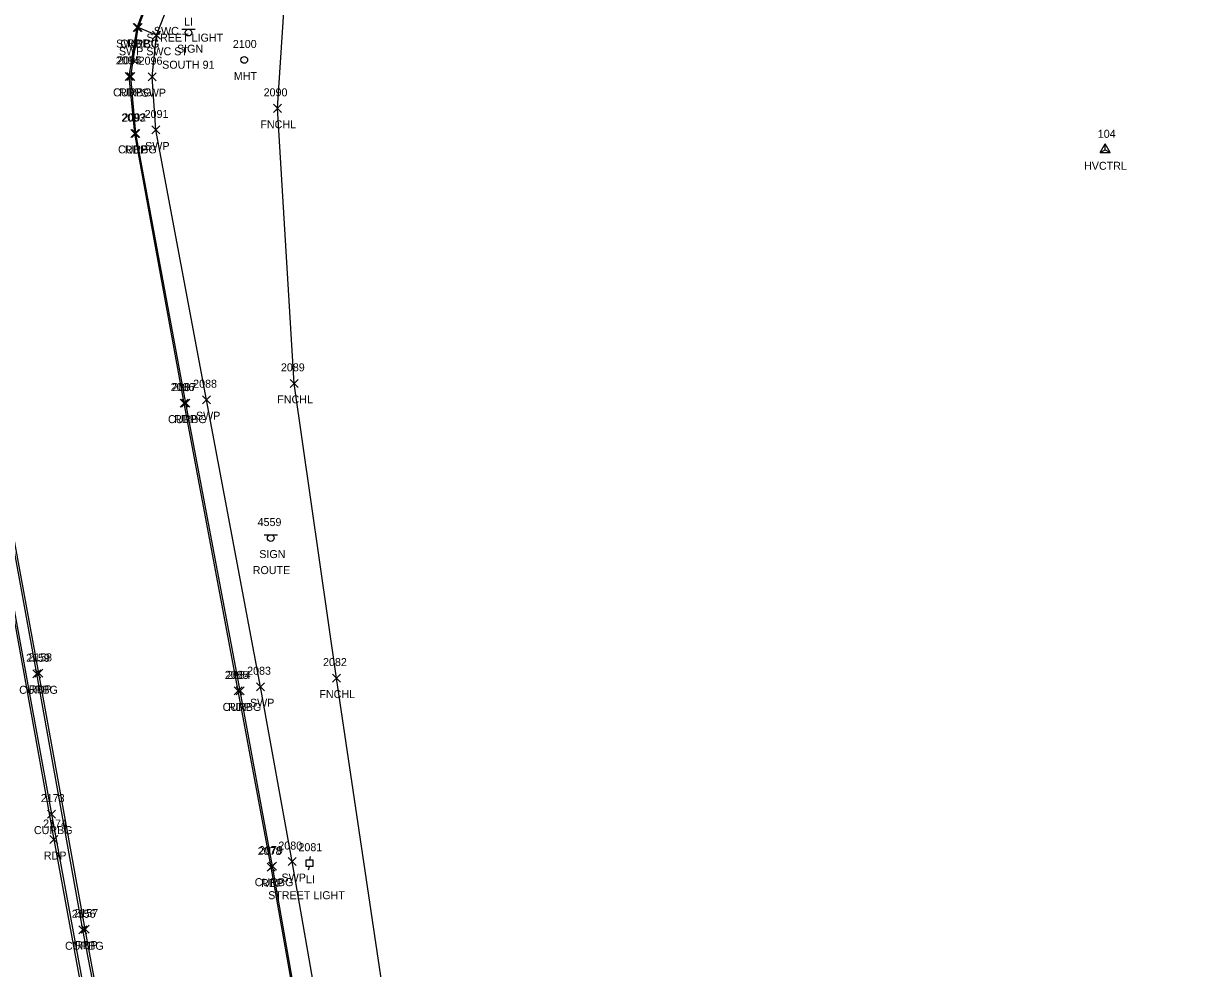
# Model space of a CAD drawing. Extents: x 1690689 to 1696275, y 438760 to 444007.
# Drawn here: x 1691436.8 to 1691729.4, y 440085.2 to 440321.4 of the extents above; entities that cross this region are included whole.
import ezdxf

# ---------------------------------------------------------------- set-up
doc = ezdxf.new("R2010")
doc.units = 0
for name, color, linetype in [('C_A', 7, 'Continuous'), ('C_I', 7, 'Continuous'), ('CPSM', 7, 'Continuous'), ('L_A', 7, 'Continuous'), ('L_I', 7, 'Continuous'), ('L_TIC', 7, 'Continuous'), ('LFNC', 7, 'Continuous'), ('P_A', 7, 'Continuous'), ('P_I', 7, 'Continuous'), ('P_TIC', 7, 'Continuous'), ('PET', 7, 'Continuous'), ('R_A', 7, 'Continuous'), ('R_I', 7, 'Continuous'), ('R_TIC', 7, 'Continuous'), ('RC', 7, 'Continuous'), ('RSW', 7, 'Continuous'), ('S_A', 7, 'Continuous'), ('S_C', 7, 'Continuous'), ('S_I', 7, 'Continuous'), ('SSGN', 7, 'Continuous'), ('U_A', 7, 'Continuous'), ('U_C', 7, 'Continuous'), ('U_I', 7, 'Continuous'), ('ULP', 7, 'Continuous'), ('UTMH', 7, 'Continuous')]:
    doc.layers.add(name, color=color, linetype=linetype)

msp = doc.modelspace()

# ---------------------------------------------------------------- linework, layer by layer
at = {"layer": 'CPSM'}
for p, q in [((1691705.89, 440289.1), (1691707.14, 440291.27)), ((1691705.89, 440289.1), (1691707.14, 440289.82)), ((1691708.39, 440289.1), (1691707.14, 440291.27)), ((1691707.14, 440289.82), (1691707.14, 440291.27)), ((1691707.14, 440289.82), (1691707.14, 440289.82)), ((1691707.14, 440289.82), (1691708.39, 440289.1)), ((1691705.89, 440289.1), (1691708.39, 440289.1))]:
    msp.add_line(p, q, dxfattribs=at)
at = {"layer": 'L_TIC'}
for points in [[(1691499.26, 440299.18), (1691501.26, 440301.18)], [(1691501.26, 440299.18), (1691499.26, 440301.18)], [(1691503.49, 440230.44), (1691505.49, 440232.44)], [(1691505.49, 440230.44), (1691503.49, 440232.44)], [(1691514.01, 440156.78), (1691516.01, 440158.78)], [(1691516.01, 440156.78), (1691514.01, 440158.78)]]:
    msp.add_lwpolyline(points, dxfattribs=at)
at = {"layer": 'LFNC'}
msp.add_lwpolyline([(1691807.26, 439412.53), (1691787.48, 439430.41), (1691771.88, 439447.07), (1691690.47, 439555.17), (1691645.43, 439634.56), (1691611.1, 439707.77), (1691582.01, 439789.5), (1691566.71, 439848.94), (1691556.2, 439899.11), (1691546, 439958.42), (1691528.18, 440069.26), (1691515.01, 440157.78), (1691504.49, 440231.44), (1691500.26, 440300.18), (1691503.51, 440349.74)], dxfattribs=at)
at = {"layer": 'P_TIC'}
for points in [[(1691464.2, 440319.4), (1691466.2, 440321.4)], [(1691466.2, 440319.4), (1691464.2, 440321.4)], [(1691462.24, 440307.16), (1691464.24, 440309.16)], [(1691464.24, 440307.16), (1691462.24, 440309.16)], [(1691463.62, 440292.86), (1691465.62, 440294.86)], [(1691465.62, 440292.86), (1691463.62, 440294.86)], [(1691476, 440225.52), (1691478, 440227.52)], [(1691478, 440225.52), (1691476, 440227.52)], [(1691439.7, 440157.97), (1691441.7, 440159.97)], [(1691441.7, 440157.97), (1691439.7, 440159.97)], [(1691489.49, 440153.58), (1691491.49, 440155.58)], [(1691491.49, 440153.58), (1691489.49, 440155.58)], [(1691443.44, 440116.42), (1691445.44, 440118.42)], [(1691445.44, 440116.42), (1691443.44, 440118.42)], [(1691497.69, 440109.55), (1691499.69, 440111.55)], [(1691499.69, 440109.55), (1691497.69, 440111.55)], [(1691451.22, 440094.05), (1691453.22, 440096.05)], [(1691453.22, 440094.05), (1691451.22, 440096.05)]]:
    msp.add_lwpolyline(points, dxfattribs=at)
at = {"layer": 'PET'}
for points in [[(1691740.86, 439438.42), (1691718.35, 439466.84), (1691694.57, 439500.54), (1691675.33, 439530.25), (1691660.2, 439555.16), (1691635.67, 439598.99), (1691612.01, 439645.5), (1691603.32, 439664.85), (1691590.17, 439694.4), (1691572.17, 439740.64), (1691559.21, 439778.61), (1691539.62, 439845.89), (1691529.44, 439889.89), (1691519.24, 439952.46), (1691514.72, 439998.23), (1691509.81, 440041.51), (1691505.13, 440074.25), (1691498.69, 440110.55), (1691490.49, 440154.58), (1691477, 440226.52), (1691464.62, 440293.86), (1691463.24, 440308.16), (1691465.2, 440320.4), (1691467.78, 440327.44)], [(1691524.14, 439803.51), (1691505.35, 439875.13), (1691482.55, 439963.08), (1691466.38, 440025.17), (1691459.8, 440054.17), (1691452.22, 440095.05), (1691440.7, 440158.97), (1691412.63, 440311.4), (1691411.88, 440312.78), (1691410.59, 440313.02), (1691409.41, 440312.1), (1691409.25, 440309.98), (1691430.47, 440194.09), (1691444.44, 440117.42), (1691456.19, 440053.68), (1691471.28, 439973.47), (1691483.13, 439908.18), (1691494.09, 439857.01), (1691500.53, 439831.34)]]:
    msp.add_lwpolyline(points, dxfattribs=at)
at = {"layer": 'R_TIC'}
for points in [[(1691464.44, 440319.36), (1691466.44, 440321.36)], [(1691466.44, 440319.36), (1691464.44, 440321.36)], [(1691464.44, 440319.36), (1691466.44, 440321.36)], [(1691466.44, 440319.36), (1691464.44, 440321.36)], [(1691469.09, 440317.44), (1691471.09, 440319.44)], [(1691471.09, 440317.44), (1691469.09, 440319.44)], [(1691469.09, 440317.44), (1691471.09, 440319.44)], [(1691471.09, 440317.44), (1691469.09, 440319.44)], [(1691462.63, 440307.17), (1691464.63, 440309.17)], [(1691464.63, 440307.17), (1691462.63, 440309.17)], [(1691467.99, 440307.08), (1691469.99, 440309.08)], [(1691469.99, 440307.08), (1691467.99, 440309.08)], [(1691468.87, 440293.77), (1691470.87, 440295.77)], [(1691470.87, 440293.77), (1691468.87, 440295.77)], [(1691463.87, 440292.92), (1691465.87, 440294.92)], [(1691465.87, 440292.92), (1691463.87, 440294.92)], [(1691481.56, 440226.35), (1691483.56, 440228.35)], [(1691483.56, 440226.35), (1691481.56, 440228.35)], [(1691476.35, 440225.5), (1691478.35, 440227.5)], [(1691478.35, 440225.5), (1691476.35, 440227.5)], [(1691439.17, 440157.85), (1691441.17, 440159.85)], [(1691441.17, 440157.85), (1691439.17, 440159.85)], [(1691489.99, 440153.57), (1691491.99, 440155.57)], [(1691491.99, 440153.57), (1691489.99, 440155.57)], [(1691495.05, 440154.61), (1691497.05, 440156.61)], [(1691497.05, 440154.61), (1691495.05, 440156.61)], [(1691442.85, 440122.78), (1691444.85, 440124.78)], [(1691444.85, 440122.78), (1691442.85, 440124.78)], [(1691498.01, 440109.77), (1691500.01, 440111.77)], [(1691500.01, 440109.77), (1691498.01, 440111.77)], [(1691502.94, 440110.92), (1691504.94, 440112.92)], [(1691504.94, 440110.92), (1691502.94, 440112.92)], [(1691450.63, 440093.87), (1691452.63, 440095.87)], [(1691452.63, 440093.87), (1691450.63, 440095.87)]]:
    msp.add_lwpolyline(points, dxfattribs=at)
at = {"layer": 'RC'}
for points in [[(1691743.99, 439435.22), (1691718.62, 439466.95), (1691694.8, 439500.79), (1691675.53, 439530.26), (1691660.54, 439555.5), (1691635.86, 439598.93), (1691612.19, 439645.64), (1691603.6, 439665.06), (1691590.6, 439694.56), (1691572.56, 439740.45), (1691559.42, 439778.8), (1691539.86, 439846.17), (1691529.78, 439890.1), (1691519.48, 439952.64), (1691515.02, 439998.4), (1691510.19, 440041.43), (1691505.45, 440074.27), (1691499.01, 440110.77), (1691490.99, 440154.57), (1691477.35, 440226.5), (1691464.87, 440293.92), (1691463.63, 440308.17), (1691465.44, 440320.36), (1691468.18, 440327.32)], [(1691458.4, 440056.24), (1691458.4, 440059.93), (1691451.63, 440094.87), (1691440.17, 440158.85), (1691412.32, 440311.04), (1691411.52, 440312.24), (1691410.74, 440312.52), (1691409.71, 440311.62), (1691430.98, 440193.93), (1691443.85, 440123.78), (1691455.79, 440058.61), (1691457.31, 440055.96)]]:
    msp.add_lwpolyline(points, dxfattribs=at)
at = {"layer": 'RSW'}
for points in [[(1691470.09, 440318.44), (1691472.04, 440323.53), (1691474.17, 440328.01), (1691479.59, 440335.68), (1691486.52, 440342.06), (1691483.43, 440346.09)], [(1691747.52, 439438.86), (1691722.59, 439470.19), (1691699.11, 439503.91), (1691679.91, 439533.13), (1691665.02, 439557.93), (1691640.34, 439601.62), (1691617.17, 439647.8), (1691607.94, 439668.44), (1691595.18, 439697.07), (1691577.57, 439742.18), (1691564.36, 439780.44), (1691544.71, 439847.37), (1691534.58, 439891.31), (1691524.44, 439952.98), (1691520.21, 439998.63), (1691515.22, 440042.14), (1691510.39, 440075.19), (1691503.94, 440111.92), (1691496.05, 440155.61), (1691482.56, 440227.35), (1691469.87, 440294.77), (1691468.99, 440308.08), (1691470.09, 440318.44), (1691465.44, 440320.36)]]:
    msp.add_lwpolyline(points, dxfattribs=at)
at = {"layer": 'SSGN'}
for p, q in [((1691476.4, 440319.94), (1691479.73, 440319.94)), ((1691478.05, 440319.1), (1691478.05, 440319.1)), ((1691496.96, 440193.62), (1691500.29, 440193.62)), ((1691498.6, 440192.79), (1691498.6, 440192.79))]:
    msp.add_line(p, q, dxfattribs=at)
for centre in [(1691478.05, 440319.1), (1691498.6, 440192.79)]:
    msp.add_circle(centre, 0.833, dxfattribs=at)
at = {"layer": 'ULP'}
for p, q in [((1691507.46, 440110.67), (1691507.46, 440112.34)), ((1691507.46, 440112.34), (1691509.13, 440112.34)), ((1691508.46, 440113.17), (1691508.3, 440112.34)), ((1691508.3, 440111.51), (1691508.3, 440111.51)), ((1691509.13, 440112.34), (1691509.13, 440110.67)), ((1691509.13, 440110.67), (1691507.46, 440110.67)), ((1691508.05, 440109.84), (1691508.3, 440110.67))]:
    msp.add_line(p, q, dxfattribs=at)
at = {"layer": 'UTMH'}
for p, q in [((1691492, 440312.27), (1691492, 440312.27)), ((1691492.83, 440312.27), (1691492.83, 440312.27))]:
    msp.add_line(p, q, dxfattribs=at)
msp.add_circle((1691492, 440312.27), 0.833, dxfattribs=at)

# ---------------------------------------------------------------- texts
at = {"layer": 'C_A'}
msp.add_text('HVCTRL', height=2, dxfattribs=at).set_placement((1691701.83, 440284.82))
at = {"layer": 'C_I'}
msp.add_text('104', height=2, dxfattribs=at).set_placement((1691705.26, 440292.82))
at = {"layer": 'L_A'}
for p in [(1691496.01, 440295.18), (1691500.24, 440226.44), (1691510.76, 440152.78)]:
    msp.add_text('FNCHL', height=2, dxfattribs=at).set_placement(p)
at = {"layer": 'L_I'}
for s, p in [('2090', (1691496.83, 440303.18)), ('2089', (1691501.15, 440234.44)), ('2082', (1691511.67, 440160.78))]:
    msp.add_text(s, height=2, dxfattribs=at).set_placement(p)
at = {"layer": 'P_A'}
for p in [(1691462.69, 440315.4), (1691460.73, 440303.16), (1691462.11, 440288.86), (1691474.49, 440221.52), (1691438.19, 440153.97), (1691487.98, 440149.58), (1691441.92, 440112.42), (1691496.18, 440105.55), (1691449.71, 440090.05)]:
    msp.add_text('RDP', height=2, dxfattribs=at).set_placement(p)
at = {"layer": 'P_I'}
for s, p in [('2094', (1691459.9, 440311.16)), ('2093', (1691461.29, 440296.86)), ('2086', (1691473.61, 440229.52)), ('2158', (1691438.01, 440161.97)), ('2085', (1691487.15, 440157.58)), ('2174', (1691441.74, 440120.42)), ('2078', (1691495.36, 440113.55)), ('2157', (1691449.53, 440098.05))]:
    msp.add_text(s, height=2, dxfattribs=at).set_placement(p)
at = {"layer": 'R_A'}
for s, p in [('SWC', (1691469.4, 440318.53)), ('SWP CG', (1691459.96, 440315.36)), ('CURBG', (1691461.02, 440315.36)), ('SWP SWC ST', (1691460.68, 440313.44)), ('SWP SWC ST', (1691460.68, 440313.44)), ('CURBG', (1691459.21, 440303.17)), ('SWP', (1691466.35, 440303.08)), ('CURBG', (1691460.45, 440288.92)), ('SWP', (1691467.23, 440289.77)), ('CURBG', (1691472.93, 440221.5)), ('SWP', (1691479.92, 440222.35)), ('CURBG', (1691435.75, 440153.85)), ('SWP', (1691493.42, 440150.61)), ('CURBG', (1691486.58, 440149.57)), ('CURBG', (1691439.43, 440118.78)), ('SWP', (1691501.3, 440106.92)), ('CURBG', (1691494.6, 440105.77)), ('CURBG', (1691447.21, 440089.87))]:
    msp.add_text(s, height=2, dxfattribs=at).set_placement(p)
at = {"layer": 'R_I'}
for s, p in [('2095', (1691460.29, 440311.17)), ('2096', (1691465.6, 440311.08)), ('2092', (1691461.53, 440296.92)), ('2091', (1691467.1, 440297.77)), ('2087', (1691474.01, 440229.5)), ('2088', (1691479.22, 440230.35)), ('2159', (1691437.47, 440161.85)), ('2084', (1691487.65, 440157.57)), ('2083', (1691492.71, 440158.61)), ('2173', (1691441.16, 440126.78)), ('2079', (1691495.67, 440113.77)), ('2080', (1691500.51, 440114.92)), ('2156', (1691448.88, 440097.87))]:
    msp.add_text(s, height=2, dxfattribs=at).set_placement(p)
at = {"layer": 'S_A'}
for p in [(1691475.19, 440314.08), (1691495.74, 440187.77)]:
    msp.add_text('SIGN', height=2, dxfattribs=at).set_placement(p)
at = {"layer": 'S_C'}
for s, p in [('SOUTH 91', (1691471.48, 440310.08)), ('ROUTE', (1691494.11, 440183.77))]:
    msp.add_text(s, height=2, dxfattribs=at).set_placement(p)
at = {"layer": 'S_I'}
msp.add_text('4559', height=2, dxfattribs=at).set_placement((1691495.32, 440195.77))
at = {"layer": 'U_A'}
for s, p in [('LI', (1691476.98, 440320.85)), ('MHT', (1691489.37, 440307.27)), ('LI', (1691507.4, 440106.51))]:
    msp.add_text(s, height=2, dxfattribs=at).set_placement(p)
at = {"layer": 'U_C'}
for p in [(1691467.54, 440316.85), (1691497.96, 440102.51)]:
    msp.add_text('STREET LIGHT', height=2, dxfattribs=at).set_placement(p)
at = {"layer": 'U_I'}
for s, p in [('2100', (1691489.14, 440315.27)), ('2081', (1691505.53, 440114.51))]:
    msp.add_text(s, height=2, dxfattribs=at).set_placement(p)

doc.saveas('drawing.dxf')
